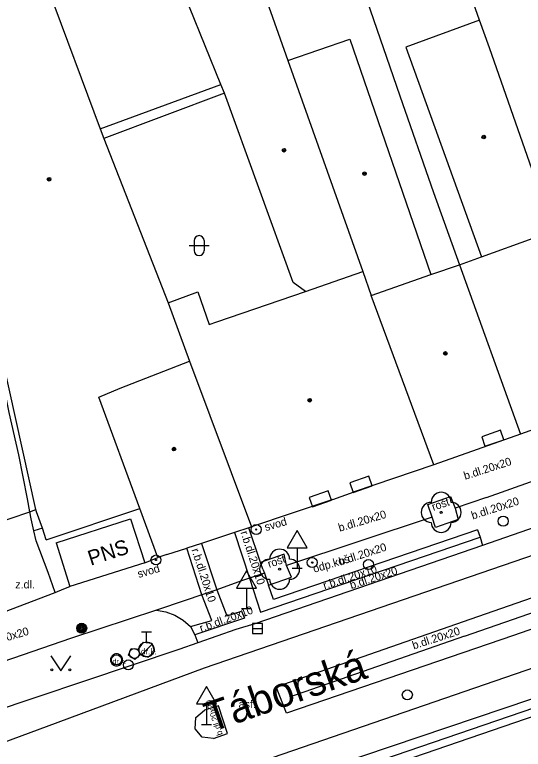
# Model space of a CAD drawing. Extents: x -596229 to -595156, y -1161237 to -1159376.
# Drawn here: x -595792.39 to -595766.97, y -1161123.44 to -1161086.74 of the extents above; entities that cross this region are included whole.
import ezdxf

# ---------------------------------------------------------------- set-up
doc = ezdxf.new("R2010")
doc.units = 0
for name, color, linetype in [('DOP - kresba z DSPS bez souradnic', 7, 'Continuous'), ('DOP - rozhrani ploch obecne', 7, 'Continuous'), ('Level 22', 7, 'Continuous'), ('Level 24', 7, 'Continuous'), ('Level 25', 7, 'Continuous'), ('Level 27', 7, 'Continuous'), ('Level 28', 7, 'Continuous'), ('Level 34', 7, 'Continuous'), ('Level 36', 7, 'Continuous'), ('Level 39', 7, 'Continuous'), ('Nazvy ulic', 7, 'Continuous'), ('Specificka linie pasportu komunikaci', 7, 'Continuous'), ('TM - budovy nerozlisene - VP', 7, 'Continuous'), ('TM - budovy zdene_ betonove - VP', 7, 'Continuous'), ('TM - chodniky - VP', 7, 'Continuous'), ('TM - komunikace - VP', 7, 'Continuous'), ('TM - letecke snimky - pomocna linie', 7, 'Continuous'), ('TM - MHD - osa koleji', 7, 'Continuous'), ('TM - pomocna konstrukcni linie', 7, 'Continuous'), ('TM - popis objektu', 7, 'Continuous'), ('TM - popis povrchu', 7, 'Continuous'), ('TM - poznamka', 7, 'Continuous'), ('TM - rozhrani mezi zpev. plochami mezi sebou - VP', 7, 'Continuous'), ('TM - rozhrani ploch obecne - VP', 7, 'Continuous'), ('TM - vstup do budovy - zdene_ betonove', 7, 'Continuous'), ('TM - zabradli - VP', 7, 'Continuous')]:
    doc.layers.add(name, color=color, linetype=linetype)

msp = doc.modelspace()

# ---------------------------------------------------------------- linework, layer by layer
at = {"layer": 'DOP - kresba z DSPS bez souradnic'}
msp.add_lwpolyline([(-595781.91, -1161090.66), (-595787.94, -1161092.92)], dxfattribs=at)
at = {"layer": 'DOP - rozhrani ploch obecne'}
for points in [[(-595776.45, -1161081.22), (-595773.14, -1161090.79)], [(-595788.12, -1161092.45), (-595782.09, -1161090.23)], [(-595773.14, -1161090.79), (-595771.47, -1161095.62)], [(-595771.47, -1161095.62), (-595770.17, -1161099.23)]]:
    msp.add_lwpolyline(points, dxfattribs=at)
at = {"layer": 'Level 22'}
for centre in [(-595771.08, -1161111.6), (-595779.15, -1161114.44)]:
    msp.add_circle(centre, 0.05, dxfattribs=at)
for centre, start, end in [((-595771.08, -1161111.1), 0, 180), ((-595771.58, -1161111.6), 90, 270), ((-595770.58, -1161111.6), 270, 90), ((-595771.08, -1161112.1), 180, 0), ((-595779.15, -1161113.94), 0, 180), ((-595779.65, -1161114.44), 90, 270), ((-595778.65, -1161114.44), 270, 90), ((-595779.15, -1161114.94), 180, 0)]:
    msp.add_arc(centre, 0.5, start, end, dxfattribs=at)
at = {"layer": 'Level 24'}
for points in [[(-595768.11, -1161107.5), (-595769.054, -1161107.828), (-595768.89, -1161108.3), (-595767.946, -1161107.972)], [(-595774.701, -1161109.799), (-595775.645, -1161110.13), (-595775.479, -1161110.601), (-595774.535, -1161110.27)], [(-595776.731, -1161110.519), (-595777.675, -1161110.85), (-595777.509, -1161111.321), (-595776.565, -1161110.99)]]:
    msp.add_lwpolyline(points, close=True, dxfattribs=at)
at = {"layer": 'Level 25'}
for centre, radius in [((-595780.32, -1161112.46), 0.25), ((-595780.32, -1161112.46), 0.0303), ((-595785.33, -1161113.98), 0.25), ((-595785.33, -1161113.98), 0.0303), ((-595777.52, -1161114.11), 0.25), ((-595777.52, -1161114.11), 0.0303), ((-595789.04, -1161117.39), 0.25), ((-595789.04, -1161117.39), 0.2), ((-595789.04, -1161117.39), 0.15), ((-595789.04, -1161117.39), 0.1), ((-595789.04, -1161117.39), 0.05)]:
    msp.add_circle(centre, radius, dxfattribs=at)
at = {"layer": 'Level 27'}
msp.add_line((-595780.51, -1161117.4), (-595780.01, -1161117.4), dxfattribs=at)
msp.add_lwpolyline([(-595780.51, -1161117.65), (-595780.01, -1161117.65), (-595780.01, -1161117.15), (-595780.51, -1161117.15)], close=True, dxfattribs=at)
at = {"layer": 'Level 28'}
for p, q in [((-595786.05, -1161117.575), (-595785.55, -1161117.575)), ((-595785.8, -1161118.075), (-595785.8, -1161117.575)), ((-595786.058, -1161118.722), (-595785.528, -1161118.192))]:
    msp.add_line(p, q, dxfattribs=at)
for centre, radius in [((-595767.98, -1161112.04), 0.25), ((-595774.71, -1161114.21), 0.25), ((-595785.8, -1161118.45), 0.375), ((-595786.41, -1161118.65), 0.25), ((-595787.3, -1161118.97), 0.25), ((-595786.71, -1161119.22), 0.25), ((-595772.77, -1161120.72), 0.25)]:
    msp.add_circle(centre, radius, dxfattribs=at)
at = {"layer": 'Level 34'}
for p, q in [((-595778.28, -1161113.372), (-595778.28, -1161114.39)), ((-595778.53, -1161114.39), (-595778.03, -1161114.39)), ((-595780.8, -1161115.392), (-595780.8, -1161116.41)), ((-595781.05, -1161116.41), (-595780.55, -1161116.41)), ((-595782.81, -1161121.172), (-595782.81, -1161122.19)), ((-595783.06, -1161122.19), (-595782.56, -1161122.19))]:
    msp.add_line(p, q, dxfattribs=at)
for points in [[(-595778.78, -1161113.372), (-595777.78, -1161113.372), (-595778.28, -1161112.506)], [(-595781.3, -1161115.392), (-595780.3, -1161115.392), (-595780.8, -1161114.526)], [(-595783.31, -1161121.172), (-595782.31, -1161121.172), (-595782.81, -1161120.306)]]:
    msp.add_lwpolyline(points, close=True, dxfattribs=at)
at = {"layer": 'Level 36'}
for p, q in [((-595783.426, -1161098.026), (-595783.426, -1161098.526)), ((-595782.926, -1161098.026), (-595782.926, -1161098.526)), ((-595783.676, -1161098.276), (-595782.676, -1161098.276))]:
    msp.add_line(p, q, dxfattribs=at)
msp.add_lwpolyline([(-595790.58, -1161118.77), (-595790.08, -1161119.52), (-595789.58, -1161118.77)], dxfattribs=at)
for centre in [(-595790.53, -1161119.47), (-595789.631, -1161119.47)]:
    msp.add_circle(centre, 0.05, dxfattribs=at)
for centre, start, end in [((-595783.176, -1161098.026), 0, 180), ((-595783.176, -1161098.526), 180, 0)]:
    msp.add_arc(centre, 0.25, start, end, dxfattribs=at)
at = {"layer": 'Level 39'}
for centre, radius in [((-595768.95, -1161092.85), 0.09), ((-595768.95, -1161092.85), 0.0398), ((-595778.93, -1161093.51), 0.09), ((-595778.93, -1161093.51), 0.0398), ((-595774.91, -1161094.68), 0.09), ((-595774.91, -1161094.68), 0.0398), ((-595790.67, -1161094.96), 0.09), ((-595790.67, -1161094.96), 0.0398), ((-595770.87, -1161103.66), 0.09), ((-595770.87, -1161103.66), 0.0398), ((-595777.65, -1161106), 0.09), ((-595777.65, -1161106), 0.0398), ((-595784.43, -1161108.44), 0.09), ((-595784.43, -1161108.44), 0.0398)]:
    msp.add_circle(centre, radius, dxfattribs=at)
at = {"layer": 'Specificka linie pasportu komunikaci'}
for points in [[(-595794.59, -1161112.58), (-595791.63, -1161111.57)], [(-595791.63, -1161111.57), (-595791.33, -1161111.46)]]:
    msp.add_lwpolyline(points, dxfattribs=at)
at = {"layer": 'TM - budovy nerozlisene - VP'}
for points in [[(-595790.31, -1161113.12), (-595786.61, -1161111.92)], [(-595786.61, -1161111.92), (-595785.88, -1161114.12)], [(-595790.31, -1161113.12), (-595789.64, -1161115.3)], [(-595785.88, -1161114.12), (-595789.64, -1161115.3)]]:
    msp.add_lwpolyline(points, dxfattribs=at)
at = {"layer": 'TM - budovy zdene_ betonove - VP'}
for points in [[(-595769.16, -1161087.02), (-595774.36, -1161072.24)], [(-595780.18, -1161084.96), (-595778.74, -1161089.03)], [(-595790.7, -1161085.49), (-595788.12, -1161092.45)], [(-595782.09, -1161090.23), (-595783.66, -1161086.37)], [(-595769.16, -1161087.02), (-595772.85, -1161088.37)], [(-595768.67, -1161088.4), (-595769.16, -1161087.02)], [(-595791.33, -1161111.46), (-595796.68, -1161087.35)], [(-595778.74, -1161089.03), (-595775.64, -1161087.96)], [(-595775.64, -1161087.96), (-595771.59, -1161099.72)], [(-595772.85, -1161088.37), (-595769.06, -1161098.83)], [(-595765.46, -1161097.54), (-595768.67, -1161088.4)], [(-595778.74, -1161089.03), (-595775, -1161099.57)], [(-595781.91, -1161090.66), (-595782.09, -1161090.23)], [(-595778.48, -1161100.12), (-595781.91, -1161090.66)], [(-595788.12, -1161092.45), (-595787.94, -1161092.92)], [(-595787.94, -1161092.92), (-595784.72, -1161101.13)], [(-595769.06, -1161098.83), (-595766.48, -1161097.9)], [(-595770.17, -1161099.23), (-595769.06, -1161098.83)], [(-595771.59, -1161099.72), (-595770.17, -1161099.23)], [(-595770.17, -1161099.23), (-595767.11, -1161107.69)], [(-595777.86, -1161100.57), (-595775, -1161099.57)], [(-595775, -1161099.57), (-595774.58, -1161100.76)], [(-595774.58, -1161100.76), (-595771.59, -1161099.72)], [(-595777.86, -1161100.57), (-595778.48, -1161100.12)], [(-595784.72, -1161101.13), (-595783.24, -1161100.59)], [(-595783.24, -1161100.59), (-595782.68, -1161102.22)], [(-595782.29, -1161102.09), (-595777.86, -1161100.57)], [(-595771.44, -1161109.22), (-595774.58, -1161100.76)], [(-595784.72, -1161101.13), (-595783.66, -1161104.04)], [(-595782.68, -1161102.22), (-595782.29, -1161102.09)], [(-595787.12, -1161105.4), (-595783.66, -1161104.04)], [(-595783.66, -1161104.04), (-595780.56, -1161112.33)], [(-595788.19, -1161105.84), (-595787.12, -1161105.4)], [(-595786.14, -1161111.4), (-595788.19, -1161105.84)], [(-595762.38, -1161106.01), (-595767.11, -1161107.69)], [(-595767.11, -1161107.69), (-595771.44, -1161109.22)], [(-595771.44, -1161109.22), (-595775.43, -1161110.58)], [(-595776.5, -1161110.95), (-595780.56, -1161112.33)], [(-595791.3, -1161111.57), (-595791.33, -1161111.46)], [(-595791, -1161112.39), (-595791.3, -1161111.57)], [(-595790.81, -1161112.97), (-595786.14, -1161111.4)], [(-595785.24, -1161113.86), (-595786.14, -1161111.4)], [(-595780.56, -1161112.33), (-595780.69, -1161112.37)], [(-595790.81, -1161112.97), (-595791, -1161112.39)], [(-595781.41, -1161112.61), (-595783.05, -1161113.15)], [(-595780.69, -1161112.37), (-595781.41, -1161112.61)], [(-595783.05, -1161113.15), (-595783.79, -1161113.39)], [(-595784.79, -1161113.71), (-595785.24, -1161113.86)]]:
    msp.add_lwpolyline(points, dxfattribs=at)
at = {"layer": 'TM - chodniky - VP'}
for points in [[(-595791.63, -1161111.57), (-595791.75, -1161110.93), (-595792.19, -1161108.73), (-595792.66, -1161106.62), (-595792.95, -1161105.2), (-595793.72, -1161101.51)], [(-595771.74, -1161111.21), (-595770.62, -1161110.81)], [(-595770.62, -1161110.81), (-595770.38, -1161111.39)], [(-595771.53, -1161111.84), (-595771.74, -1161111.21)], [(-595791.43, -1161112.53), (-595791.57, -1161111.92), (-595791.63, -1161111.57)], [(-595770.38, -1161111.39), (-595770.23, -1161111.95)], [(-595771.36, -1161112.36), (-595771.53, -1161111.84)], [(-595770.23, -1161111.95), (-595771.36, -1161112.36)], [(-595790.71, -1161114.6), (-595791.31, -1161113.02), (-595791.43, -1161112.53)], [(-595778.93, -1161113.69), (-595780.1, -1161114.1)], [(-595778.8, -1161114.25), (-595778.93, -1161113.69)], [(-595785.88, -1161114.12), (-595785.24, -1161113.86)], [(-595779.99, -1161114.44), (-595780.1, -1161114.1)], [(-595779.99, -1161114.44), (-595779.9, -1161114.63)], [(-595778.56, -1161114.84), (-595778.8, -1161114.25)], [(-595790.36, -1161115.6), (-595790.71, -1161114.6)], [(-595779.9, -1161114.63), (-595779.7, -1161115.23)], [(-595779.7, -1161115.23), (-595778.56, -1161114.84)], [(-595790.36, -1161115.6), (-595789.94, -1161115.42), (-595789.64, -1161115.3)], [(-595785.3, -1161116.48), (-595789.55, -1161117.89)], [(-595785.3, -1161116.48), (-595784.83, -1161116.57), (-595784.38, -1161116.74), (-595783.97, -1161116.99), (-595783.61, -1161117.31)], [(-595783.61, -1161117.31), (-595783.38, -1161117.72)], [(-595783.38, -1161117.72), (-595783.24, -1161118.11)], [(-595789.55, -1161117.89), (-595798.41, -1161120.94)]]:
    msp.add_lwpolyline(points, dxfattribs=at)
at = {"layer": 'TM - komunikace - VP'}
for points in [[(-595744.42, -1161104.71), (-595745.69, -1161105.15), (-595769.02, -1161113.26)], [(-595769.97, -1161117.05), (-595746.27, -1161108.81), (-595745.83, -1161110.21)], [(-595745.83, -1161110.21), (-595767.46, -1161117.76)], [(-595769.02, -1161113.26), (-595780.39, -1161117.17)], [(-595779.32, -1161120.31), (-595769.97, -1161117.05)], [(-595781.34, -1161117.46), (-595783.24, -1161118.11)], [(-595780.39, -1161117.17), (-595781.34, -1161117.46)], [(-595767.46, -1161117.76), (-595778.8, -1161121.64)], [(-595783.24, -1161118.11), (-595784.18, -1161118.45)], [(-595784.18, -1161118.45), (-595796.01, -1161122.42)], [(-595778.8, -1161121.64), (-595779.32, -1161120.31)], [(-595766.56, -1161120.94), (-595777.77, -1161124.72)], [(-595783.37, -1161122.41), (-595783.33, -1161121.85), (-595782.91, -1161121.48)], [(-595782.2, -1161121.26), (-595782.91, -1161121.48)], [(-595781.75, -1161122.65), (-595782.2, -1161121.26)], [(-595782.46, -1161122.89), (-595783.02, -1161122.83), (-595783.37, -1161122.41)], [(-595782.46, -1161122.89), (-595781.75, -1161122.65)]]:
    msp.add_lwpolyline(points, dxfattribs=at)
at = {"layer": 'TM - letecke snimky - pomocna linie'}
msp.add_lwpolyline([(-595791, -1161112.39), (-595791.43, -1161112.53)], dxfattribs=at)
at = {"layer": 'TM - MHD - osa koleji'}
for points in [[(-595748.86, -1161107.68), (-595763.03, -1161112.55), (-595782.92, -1161119.39)], [(-595745.45, -1161112.13), (-595760.81, -1161117.42), (-595779.53, -1161123.87)], [(-595782.92, -1161119.39), (-595790.23, -1161122.1), (-595797.27, -1161124.69), (-595807.16, -1161128.36)]]:
    msp.add_lwpolyline(points, dxfattribs=at)
at = {"layer": 'TM - pomocna konstrukcni linie'}
for points in [[(-595769.27, -1161112.48), (-595769.13, -1161112.84)], [(-595769.13, -1161112.84), (-595769.02, -1161113.26)]]:
    msp.add_lwpolyline(points, dxfattribs=at)
at = {"layer": 'TM - rozhrani mezi zpev. plochami mezi sebou - VP'}
for points in [[(-595781.41, -1161112.61), (-595780.66, -1161114.89)], [(-595780.1, -1161114.1), (-595780.69, -1161112.37)], [(-595769.27, -1161112.48), (-595779.46, -1161115.96)], [(-595780.11, -1161116.58), (-595769.13, -1161112.84)], [(-595783.04, -1161115.72), (-595783.79, -1161113.39)], [(-595783.05, -1161113.15), (-595782.29, -1161115.47)], [(-595780.66, -1161114.89), (-595780.11, -1161116.58)], [(-595779.46, -1161115.96), (-595779.7, -1161115.23)], [(-595793.67, -1161116.85), (-595790.36, -1161115.6)], [(-595782.29, -1161115.47), (-595781.79, -1161116.77)], [(-595782.54, -1161117.01), (-595783.04, -1161115.72)], [(-595781.79, -1161116.77), (-595781.06, -1161116.54)], [(-595781.06, -1161116.54), (-595780.91, -1161116.89)], [(-595783.61, -1161117.31), (-595782.54, -1161117.01)], [(-595780.91, -1161116.89), (-595783.38, -1161117.72)], [(-595766.42, -1161121.37), (-595780.93, -1161126.33)], [(-595778.61, -1161125.94), (-595766.28, -1161121.71)]]:
    msp.add_lwpolyline(points, dxfattribs=at)
at = {"layer": 'TM - rozhrani ploch obecne - VP'}
for points in [[(-595768.81, -1161110.85), (-595761.23, -1161108.16)], [(-595768.81, -1161110.85), (-595770.38, -1161111.39)], [(-595771.53, -1161111.84), (-595778.8, -1161114.25)], [(-595780.66, -1161114.89), (-595781.01, -1161115)], [(-595779.9, -1161114.63), (-595780.66, -1161114.89)], [(-595781.01, -1161115), (-595781.97, -1161115.35)], [(-595782.29, -1161115.47), (-595783.04, -1161115.72)], [(-595781.97, -1161115.35), (-595782.29, -1161115.47)], [(-595783.87, -1161116), (-595785.3, -1161116.48)], [(-595783.04, -1161115.72), (-595783.87, -1161116)], [(-595786.2, -1161118.44), (-595785.96, -1161118.08), (-595785.54, -1161118.14), (-595785.41, -1161118.55)], [(-595786.11, -1161118.7), (-595786.39, -1161118.95), (-595786.7, -1161118.74), (-595786.57, -1161118.4), (-595786.2, -1161118.44)], [(-595785.72, -1161118.84), (-595785.41, -1161118.55)], [(-595787, -1161118.97), (-595787, -1161118.92), (-595787.02, -1161118.87), (-595787.04, -1161118.82), (-595787.07, -1161118.78), (-595787.11, -1161118.74), (-595787.15, -1161118.71), (-595787.2, -1161118.69), (-595787.25, -1161118.67), (-595787.3, -1161118.67), (-595787.35, -1161118.67), (-595787.4, -1161118.69), (-595787.45, -1161118.71), (-595787.49, -1161118.74), (-595787.53, -1161118.78), (-595787.56, -1161118.82), (-595787.58, -1161118.87), (-595787.6, -1161118.92), (-595787.6, -1161118.97), (-595787.6, -1161119.02), (-595787.58, -1161119.07), (-595787.56, -1161119.12), (-595787.53, -1161119.16), (-595787.49, -1161119.2), (-595787.45, -1161119.23), (-595787.4, -1161119.25), (-595787.35, -1161119.27), (-595787.3, -1161119.27), (-595787.25, -1161119.27), (-595787.2, -1161119.25), (-595787.15, -1161119.23), (-595787.11, -1161119.2), (-595787.07, -1161119.16), (-595787.04, -1161119.12), (-595787.02, -1161119.07), (-595787, -1161119.02), (-595787, -1161118.97)], [(-595786.11, -1161118.7), (-595785.72, -1161118.84)]]:
    msp.add_lwpolyline(points, dxfattribs=at)
at = {"layer": 'TM - vstup do budovy - zdene_ betonove'}
for points in [[(-595776.5, -1161110.95), (-595775.43, -1161110.58)], [(-595784.79, -1161113.71), (-595783.79, -1161113.39)]]:
    msp.add_lwpolyline(points, dxfattribs=at)
at = {"layer": 'TM - zabradli - VP'}
for points in [[(-595769.92, -1161117.78), (-595746.54, -1161109.67)], [(-595769.92, -1161117.78), (-595778.65, -1161120.83)]]:
    msp.add_lwpolyline(points, dxfattribs=at)

# ---------------------------------------------------------------- texts
at = {"layer": 'Nazvy ulic'}
msp.add_text('Táborská', height=1.5, rotation=19.1673, dxfattribs=at).set_placement((-595782.58, -1161122.601))
at = {"layer": 'TM - popis objektu'}
msp.add_text('PNS', height=0.75, rotation=17.9333, dxfattribs=at).set_placement((-595788.59, -1161114.27))
at = {"layer": 'TM - popis povrchu'}
for s, height, rotation, p in [('b.dl.20x20', 0.4, 17.9333, (-595769.88, -1161109.98)), ('b.dl.20x20', 0.4, 17.9333, (-595769.5, -1161111.96)), ('b.dl.20x20', 0.4, 16.6646, (-595776.15, -1161112.57)), ('r.b.dl.20x10', 0.4, 288, (-595781.11, -1161112.6)), ('r.b.dl.20x10', 0.4, 288, (-595783.56, -1161113.47)), ('b.dl.20x20', 0.4, 18.0428, (-595776.12, -1161114.26)), ('r.b.dl.20x10', 0.4, 17.8279, (-595776.91, -1161115.45)), ('b.dl.20x20', 0.4, 18.0428, (-595775.57, -1161115.44)), ('r.b.dl.20x10', 0.4, 19.918, (-595783.07, -1161117.59)), ('b.dl.20x20', 0.4, 16.6646, (-595794.01, -1161118.41)), ('b.dl.20x20', 0.4, 17.9333, (-595772.45, -1161118.45)), ('b.dl.20x20', 0.3, 108, (-595781.99, -1161122.69))]:
    msp.add_text(s, height=height, rotation=rotation, dxfattribs=at).set_placement(p)
for s, height, p in [('z.dl.', 0.4, (-595792.36, -1161115.4)), ('dr.k.', 0.3, (-595786.08, -1161118.7)), ('dr.k.', 0.25, (-595787.5, -1161119.17)), ('asf.', 0.4, (-595781.2, -1161121.38))]:
    msp.add_text(s, height=height, dxfattribs=at).set_placement(p)
at = {"layer": 'TM - poznamka'}
for s, rotation, p in [('rošt', 19, (-595771.47, -1161111.53)), ('svod', 16.278, (-595779.84, -1161112.54)), ('rošt', 19, (-595779.67, -1161114.38)), ('odp.koš', 16.278, (-595777.42, -1161114.62)), ('svod', 16.278, (-595786.19, -1161114.88))]:
    msp.add_text(s, height=0.4, rotation=rotation, dxfattribs=at).set_placement(p)

doc.saveas('drawing.dxf')
